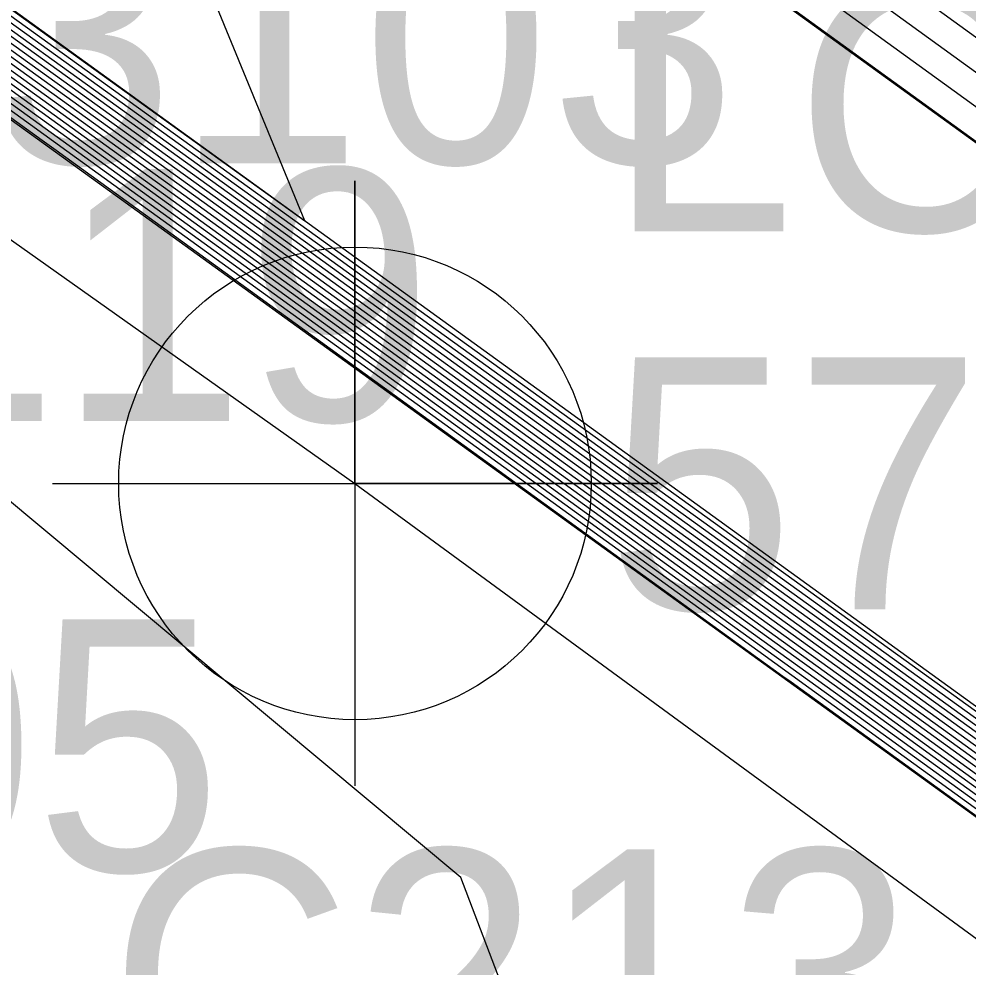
# Model space of a CAD drawing. Extents: x 2188792 to 2191981, y 386090 to 389710.
# Drawn here: x 2190328.2 to 2190337.62, y 387880.4 to 387889.8 of the extents above; entities that cross this region are included whole.
import ezdxf

# ---------------------------------------------------------------- set-up
doc = ezdxf.new("R2010")
doc.units = 0
for name, color, linetype in [('DTM Contours Major', 7, 'Continuous'), ('DTM Contours Minor', 7, 'Continuous'), ('Exist DTM Breakline Cogo Comment', 7, 'Continuous'), ('Exist Roads EOT Cogo Number', 7, 'Continuous'), ('Exist Structure Major Bridge Seam Cogo Comment', 7, 'Continuous'), ('Exist Structure Major Bridge Seam Cogo Elevation', 7, 'Continuous'), ('Exist Structure Major Bridge Seam Cogo Number', 7, 'Continuous'), ('Exist Structure Major Bridge Seam Cogo Point CELL', 7, 'Continuous'), ('Exist Structure Major Bridge WW Cogo Comment', 7, 'Continuous'), ('Exist Structure Major Deck Tunnel Box Culvert', 7, 'Continuous'), ('PH Exist DTM Breakline', 7, 'Continuous')]:
    doc.layers.add(name, color=color, linetype=linetype)

msp = doc.modelspace()

# ---------------------------------------------------------------- linework, layer by layer
at = {"layer": 'DTM Contours Major'}
for points in [[(2190298.3613, 387877.4043), (2190305.9434, 387888.6032), (2190307.342, 387890.5987), (2190310.5842, 387896.079), (2190312.4108, 387899.5331), (2190312.4728, 387899.6125), (2190312.5105, 387899.6276), (2190312.5381, 387899.6347), (2190312.9241, 387900.2841), (2190312.9238, 387900.2868), (2190312.9257, 387900.2889), (2190313.3547, 387900.3622), (2190316.7246, 387897.9566), (2190317.6525, 387897.3535), (2190317.5691, 387897.205), (2190318.1673, 387896.7665), (2190318.5929, 387896.4825), (2190318.9521, 387896.1724), (2190319.1442, 387896.0396), (2190323.7807, 387892.6997), (2190326.0923, 387891.0273), (2190330.7861, 387887.6464), (2190333.0291, 387886.0236), (2190337.7832, 387882.5995)], [(2190297.9763, 387873.5242), (2190308.046, 387888.3976), (2190308.647, 387889.255), (2190312.8434, 387896.3481), (2190313.7302, 387898.0252), (2190313.6993, 387898.7523), (2190314.033, 387899.2543), (2190314.1495, 387899.4281), (2190314.0056, 387899.5897), (2190314.1675, 387899.6174), (2190315.4325, 387898.7143), (2190317.1961, 387897.5683), (2190317.0375, 387897.286), (2190318.1744, 387896.4526), (2190318.9831, 387895.9129), (2190319.6659, 387895.3236), (2190320.0309, 387895.0713), (2190322.6475, 387893.1864), (2190327.1562, 387889.9244), (2190329.7794, 387888.0349), (2190334.2799, 387884.7789), (2190336.9101, 387882.8845), (2190341.4016, 387879.6348)], [(2190322.749, 387899.412), (2190329.2176, 387894.7283), (2190329.2355, 387894.7167), (2190335.707, 387890.0306), (2190335.7216, 387890.0211), (2190342.196, 387885.3327)], [(2190325.0283, 387892.1303), (2190331.0395, 387887.8004), (2190328.3957, 387894.228), (2190323.216, 387897.8235)], [(2190342.8495, 387878.2404), (2190336.0369, 387883.1696), (2190335.5306, 387883.5342), (2190328.7728, 387888.4235), (2190328.2202, 387888.8215), (2190321.5143, 387893.6731)]]:
    msp.add_lwpolyline(points, dxfattribs=at)
at = {"layer": 'DTM Contours Minor'}
for points in [[(2190307.936, 387897.4759), (2190310.2701, 387900.4628), (2190310.9039, 387900.7177), (2190311.7146, 387901.6125), (2190312.0514, 387901.9586), (2190313.1156, 387903.0512), (2190313.7496, 387903.3617), (2190314.0065, 387903.4506), (2190315.0654, 387904.3183), (2190315.5617, 387904.627), (2190316.089, 387904.7745), (2190316.4572, 387904.7417), (2190317.348, 387904.162), (2190322.9903, 387900.0767), (2190323.8776, 387899.4992), (2190329.5231, 387895.4115), (2190330.4069, 387894.8362), (2190336.0556, 387890.746), (2190336.9358, 387890.173), (2190342.5877, 387886.0802)], [(2190308.4954, 387897.7331), (2190310.5455, 387900.3566), (2190311.2543, 387900.6416), (2190311.8084, 387901.2532), (2190312.2149, 387901.6708), (2190313.4992, 387902.9896), (2190313.9301, 387903.2006), (2190314.1048, 387903.261), (2190315.2421, 387904.193), (2190315.5776, 387904.4017), (2190316.1352, 387904.5576), (2190316.3841, 387904.5355), (2190316.9861, 387904.1437), (2190322.9029, 387899.8598), (2190323.5014, 387899.4702), (2190329.4213, 387895.1838), (2190330.0164, 387894.7964), (2190335.9394, 387890.5075), (2190336.5311, 387890.1224), (2190342.4572, 387885.831)], [(2190309.0547, 387897.9902), (2190310.8208, 387900.2503), (2190311.6047, 387900.5654), (2190311.9022, 387900.8938), (2190312.3784, 387901.3831), (2190313.8829, 387902.9279), (2190314.1107, 387903.0394), (2190314.2031, 387903.0714), (2190315.4189, 387904.0677), (2190315.5934, 387904.1763), (2190316.1815, 387904.3408), (2190316.311, 387904.3293), (2190316.6242, 387904.1254), (2190322.8154, 387899.6428), (2190323.1252, 387899.4411), (2190329.3194, 387894.956), (2190329.626, 387894.7565), (2190335.8232, 387890.2691), (2190336.1263, 387890.0717), (2190342.3266, 387885.5818)], [(2190293.2095, 387873.1819), (2190298.6694, 387880.5084), (2190304.2612, 387888.7677), (2190306.2981, 387891.6737), (2190308.7769, 387895.8636), (2190310.1734, 387898.5045), (2190311.3715, 387900.0377), (2190312.0977, 387900.3297), (2190312.1809, 387900.3508), (2190312.1694, 387900.4441), (2190312.6129, 387900.9424), (2190312.7044, 387900.9581), (2190317.7582, 387897.3504), (2190318.0177, 387897.1817), (2190317.9944, 387897.1402), (2190318.1617, 387897.0176), (2190318.2807, 387896.9382), (2190318.3811, 387896.8515), (2190318.4348, 387896.8143), (2190324.6872, 387892.3104), (2190325.2411, 387891.9097), (2190331.5914, 387887.3355), (2190332.0284, 387887.0194), (2190338.4818, 387882.3715)], [(2190293.5514, 387872.968), (2190298.5924, 387879.7324), (2190304.6817, 387888.7265), (2190306.559, 387891.405), (2190309.2287, 387895.9175), (2190310.7327, 387898.7617), (2190311.6468, 387899.9314), (2190312.2009, 387900.1542), (2190312.3831, 387900.2005), (2190312.358, 387900.4048), (2190312.6911, 387900.779), (2190312.8669, 387900.8091), (2190317.4998, 387897.5019), (2190317.9264, 387897.2247), (2190317.888, 387897.1564), (2190318.1631, 387896.9548), (2190318.3587, 387896.8243), (2190318.5239, 387896.6817), (2190318.6122, 387896.6207), (2190324.4606, 387892.4077), (2190325.4539, 387891.6891), (2190331.3901, 387887.4133), (2190332.2786, 387886.7704), (2190338.3071, 387882.4285)], [(2190298.5154, 387878.9563), (2190305.1023, 387888.6854), (2190306.82, 387891.1362), (2190309.6806, 387895.9713), (2190311.2921, 387899.0188), (2190311.9222, 387899.8251), (2190312.3041, 387899.9787), (2190312.5847, 387900.0499), (2190312.5852, 387900.0509), (2190312.5466, 387900.3654), (2190312.7693, 387900.6157), (2190313.0295, 387900.6601), (2190317.2414, 387897.6535), (2190317.8351, 387897.2676), (2190317.7817, 387897.1726), (2190318.1645, 387896.892), (2190318.4368, 387896.7103), (2190318.6666, 387896.512), (2190318.7895, 387896.427), (2190324.234, 387892.505), (2190325.6667, 387891.4685), (2190331.1888, 387887.491), (2190332.5288, 387886.5215), (2190338.1325, 387882.4855)], [(2190298.4384, 387878.1803), (2190305.5228, 387888.6443), (2190307.081, 387890.8675), (2190310.1324, 387896.0251), (2190311.8514, 387899.276), (2190312.1975, 387899.7188), (2190312.4073, 387899.8032), (2190312.5614, 387899.8423), (2190312.7547, 387900.1675), (2190312.7352, 387900.3261), (2190312.8475, 387900.4523), (2190313.1921, 387900.5112), (2190316.983, 387897.805), (2190317.7438, 387897.3106), (2190317.6754, 387897.1888), (2190318.1659, 387896.8293), (2190318.5148, 387896.5964), (2190318.8094, 387896.3422), (2190318.9669, 387896.2333), (2190324.0073, 387892.6024), (2190325.8795, 387891.2479), (2190330.9874, 387887.5687), (2190332.7789, 387886.2725), (2190337.9579, 387882.5425)], [(2190294.9188, 387872.1122), (2190298.2843, 387876.6283), (2190306.3639, 387888.5621), (2190307.603, 387890.33), (2190311.0361, 387896.1328), (2190312.7287, 387899.3337), (2190312.7236, 387899.4525), (2190312.7782, 387899.5346), (2190313.1682, 387900.1169), (2190313.1398, 387900.1487), (2190313.5172, 387900.2132), (2190316.4662, 387898.1081), (2190317.5612, 387897.3965), (2190317.4628, 387897.2212), (2190318.1687, 387896.7037), (2190318.6709, 387896.3686), (2190319.0949, 387896.0027), (2190319.3216, 387895.846), (2190323.554, 387892.7971), (2190326.3051, 387890.8068), (2190330.5848, 387887.7241), (2190333.2792, 387885.7747), (2190337.6086, 387882.6565), (2190340.2433, 387880.7502)], [(2190295.2607, 387871.8982), (2190298.2073, 387875.8523), (2190306.7844, 387888.521), (2190307.864, 387890.0612), (2190311.4879, 387896.1866), (2190312.9791, 387899.0065), (2190312.9676, 387899.2774), (2190313.0919, 387899.4645), (2190313.4135, 387899.9447), (2190313.3562, 387900.009), (2190313.6798, 387900.0643), (2190316.2078, 387898.2597), (2190317.4699, 387897.4394), (2190317.3564, 387897.2374), (2190318.1702, 387896.6409), (2190318.749, 387896.2547), (2190319.2376, 387895.8329), (2190319.4989, 387895.6523), (2190323.3274, 387892.8944), (2190326.5179, 387890.5862), (2190330.3834, 387887.8018), (2190333.5294, 387885.5257), (2190337.434, 387882.7135), (2190340.5329, 387880.4714)], [(2190295.6025, 387871.6843), (2190298.1303, 387875.0762), (2190307.205, 387888.4799), (2190308.125, 387889.7925), (2190311.9397, 387896.2404), (2190313.2294, 387898.6794), (2190313.2115, 387899.1024), (2190313.4056, 387899.3944), (2190313.6588, 387899.7725), (2190313.5727, 387899.8692), (2190313.8424, 387899.9153), (2190315.9493, 387898.4112), (2190317.3786, 387897.4824), (2190317.2501, 387897.2536), (2190318.1716, 387896.5782), (2190318.827, 387896.1408), (2190319.3804, 387895.6632), (2190319.6762, 387895.4586), (2190323.1007, 387892.9917), (2190326.7307, 387890.3656), (2190330.1821, 387887.8795), (2190333.7795, 387885.2768), (2190337.2593, 387882.7705), (2190340.8224, 387880.1925)], [(2190298.0533, 387874.3002), (2190307.6255, 387888.4388), (2190308.386, 387889.5238), (2190312.3916, 387896.2943), (2190313.4798, 387898.3523), (2190313.4554, 387898.9273), (2190313.7193, 387899.3244), (2190313.9041, 387899.6003), (2190313.7891, 387899.7294), (2190314.0049, 387899.7663), (2190315.6909, 387898.5628), (2190317.2874, 387897.5253), (2190317.1438, 387897.2698), (2190318.173, 387896.5154), (2190318.9051, 387896.0268), (2190319.5231, 387895.4934), (2190319.8536, 387895.2649), (2190322.8741, 387893.0891), (2190326.9435, 387890.145), (2190329.9808, 387887.9572), (2190334.0297, 387885.0278), (2190337.0847, 387882.8275), (2190341.112, 387879.9136)], [(2190297.8992, 387872.7482), (2190308.4666, 387888.3565), (2190308.908, 387888.9863), (2190313.2952, 387896.4019), (2190313.9806, 387897.6981), (2190313.9433, 387898.5772), (2190314.3468, 387899.1843), (2190314.3948, 387899.256), (2190314.222, 387899.4499), (2190314.3301, 387899.4684), (2190315.1741, 387898.8658), (2190317.1048, 387897.6112), (2190316.9311, 387897.3022), (2190318.1758, 387896.3898), (2190319.0612, 387895.799), (2190319.8086, 387895.1539), (2190320.2083, 387894.8776), (2190322.4208, 387893.2838), (2190327.369, 387889.7038), (2190329.5781, 387888.1126), (2190334.53, 387884.5299), (2190336.7354, 387882.9415), (2190341.6912, 387879.3559)], [(2190341.9808, 387879.077), (2190336.5608, 387882.9985), (2190334.7802, 387884.281), (2190329.3768, 387888.1904), (2190327.5818, 387889.4833), (2190322.1942, 387893.3811), (2190320.3856, 387894.6839), (2190319.9514, 387894.9841), (2190319.1392, 387895.6851), (2190318.1772, 387896.3271), (2190316.8248, 387897.3184), (2190317.0135, 387897.6542), (2190314.9157, 387899.0174), (2190314.4926, 387899.3194), (2190314.4385, 387899.3102), (2190314.5874, 387899.143), (2190314.475, 387898.9802), (2190314.1306, 387898.4629), (2190314.1938, 387898.2471), (2190314.231, 387897.3709), (2190313.747, 387896.4558), (2190309.169, 387888.7175), (2190308.8871, 387888.3154), (2190297.8222, 387871.9721)], [(2190342.2704, 387878.7982), (2190336.3862, 387883.0556), (2190335.0303, 387884.0321), (2190329.1755, 387888.2681), (2190327.7946, 387889.2627), (2190321.9675, 387893.4784), (2190320.563, 387894.4902), (2190320.0941, 387894.8144), (2190319.2173, 387895.5712), (2190318.1786, 387896.2643), (2190316.7185, 387897.3346), (2190316.9222, 387897.6971), (2190314.6573, 387899.1689), (2190314.6552, 387899.1704), (2190314.6549, 387899.1704), (2190314.6557, 387899.1696), (2190314.6163, 387899.1125), (2190314.1959, 387898.4799), (2190314.2675, 387898.3728), (2190314.2073, 387898.4177), (2190314.4596, 387897.5553), (2190314.4814, 387897.0438), (2190314.1989, 387896.5096), (2190309.43, 387888.4488)], [(2190339.4634, 387879.956), (2190335.4978, 387876.5075), (2190334.5294, 387876.1808), (2190332.5853, 387881.2867), (2190327.5474, 387885.4899), (2190323.6897, 387889.5417), (2190324.8923, 387890.9511), (2190322.3045, 387892.8355), (2190320.1374, 387893.4228), (2190320.0669, 387893.4689), (2190320.4954, 387894.1311), (2190320.4429, 387894.3272), (2190319.5295, 387895.1155), (2190318.1843, 387896.0132), (2190316.2932, 387897.3994)], [(2190320.5224, 387894.3051), (2190321.095, 387893.9092), (2190321.2876, 387893.7704), (2190328.433, 387888.6009), (2190328.5715, 387888.5012), (2190335.7808, 387883.2852), (2190335.8623, 387883.2266), (2190343.1391, 387877.9616)], [(2190342.56, 387878.5193), (2190336.2115, 387883.1126), (2190335.2805, 387883.7831), (2190328.9741, 387888.3458), (2190328.0074, 387889.0421)]]:
    msp.add_lwpolyline(points, dxfattribs=at)
at = {"layer": 'Exist Structure Major Bridge Seam Cogo Point CELL'}
msp.add_lwpolyline([(2190328.536, 387885.1966), (2190334.536, 387885.1966), (2190331.536, 387885.1966), (2190331.536, 387888.1966), (2190331.536, 387882.1966)], dxfattribs=at)
msp.add_circle((2190331.536, 387885.1966), 2.344, dxfattribs=at)
at = {"layer": 'Exist Structure Major Deck Tunnel Box Culvert'}
msp.add_lwpolyline([(2190319.999, 387893.3704), (2190331.536, 387885.1966), (2190342.771, 387876.9698)], dxfattribs=at)
at = {"layer": 'PH Exist DTM Breakline'}
for points in [[(2190312.5281, 387901.1196), (2190318.1595, 387897.1151), (2190324.9729, 387892.1877), (2190331.7863, 387887.2603), (2190338.5997, 387882.333), (2190345.4131, 387877.4056), (2190352.2266, 387872.4782), (2190352.7339, 387873.7061), (2190352.5612, 387876.5403), (2190351.4133, 387878.2826), (2190348.6807, 387880.6271), (2190342.1909, 387885.3228), (2190335.7011, 387890.0185), (2190329.2113, 387894.7142), (2190322.7215, 387899.4099), (2190316.2317, 387904.1056), (2190315.6105, 387903.9319), (2190314.3133, 387902.8587), (2190312.5281, 387901.1196)], [(2190318.1871, 387895.8898), (2190319.7325, 387894.8192), (2190320.5888, 387894.2261), (2190321.1795, 387893.8169), (2190328.5042, 387888.5272), (2190335.8288, 387883.2375), (2190343.1534, 387877.9478), (2190344.3277, 387877.0998), (2190346.1469, 387875.786)]]:
    msp.add_lwpolyline(points, dxfattribs=at)

# ---------------------------------------------------------------- texts
at = {"layer": 'Exist DTM Breakline Cogo Comment'}
msp.add_text('*EL4005', height=2.5, dxfattribs=at).set_placement((2190317.39, 387881.3495))
at = {"layer": 'Exist Roads EOT Cogo Number'}
msp.add_text('LC213', height=2.5, dxfattribs=at).set_placement((2190327.236, 387879.0657))
at = {"layer": 'Exist Structure Major Bridge Seam Cogo Comment'}
msp.add_text('*BL3103', height=2.5, dxfattribs=at).set_placement((2190322.499, 387888.3704))
at = {"layer": 'Exist Structure Major Bridge Seam Cogo Elevation'}
msp.add_text('57.72', height=2.5, dxfattribs=at).set_placement((2190334.036, 387883.9466))
at = {"layer": 'Exist Structure Major Bridge Seam Cogo Number'}
msp.add_text('LC975', height=2.5, dxfattribs=at).set_placement((2190334.036, 387887.6966))
at = {"layer": 'Exist Structure Major Bridge WW Cogo Comment'}
msp.add_text('*EL3119', height=2.5, dxfattribs=at).set_placement((2190319.482, 387885.8152))

doc.saveas('drawing.dxf')
